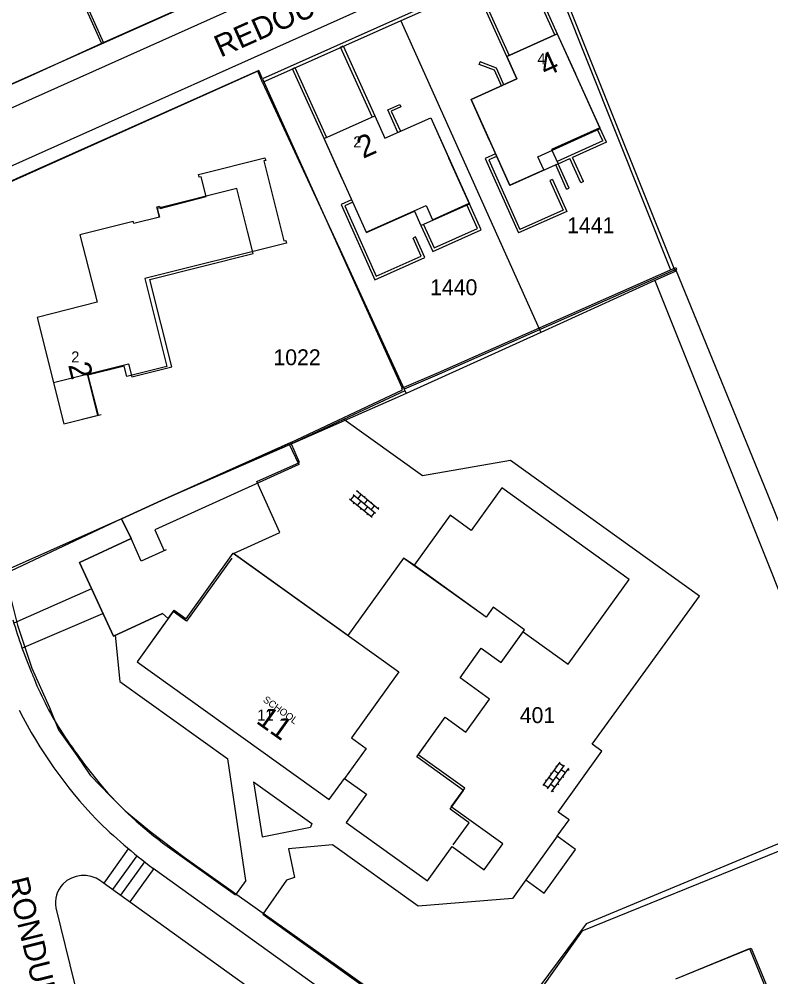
# Model space of a CAD drawing. Extents: x 148816 to 151297, y 399515 to 402500.
# Drawn here: x 149915.2 to 150000.3, y 400624.4 to 400732.9 of the extents above; entities that cross this region are included whole.
import ezdxf

# ---------------------------------------------------------------- set-up
doc = ezdxf.new("R2010")
doc.units = 0
for name, color, linetype in [('B01 Hoofdgebouw  [D] Norm', 7, 'Continuous'), ('B01 Hoofdgebouw  [T] Norm', 7, 'Continuous'), ('B01 hoofgebouw', 7, 'Continuous'), ('B02 Bijgebouw  [D] Norm', 7, 'Continuous'), ('G01 perceelsgrens', 7, 'Continuous'), ('S02 Open verharding  Norm', 7, 'Continuous'), ('T01 Muur  [D] Gem', 7, 'Continuous'), ('T01 Muur  [T] Gem', 7, 'Continuous'), ('T04 Haag heg  [D] Gem', 7, 'Continuous'), ('V00 Kant verharding algemeen  [T] Norm', 7, 'Continuous'), ('V00 Kant verharding algemeen secundair  [T] Gem', 7, 'Continuous'), ('Z01 perceelnummer', 7, 'Continuous'), ('Z02 huisnummer', 7, 'Continuous'), ('Z02 Huisnummer  [Tekst] Norm', 7, 'Continuous'), ('Z06 straatnaam', 7, 'Continuous'), ('Z09 Functieaanduiding  [Tekst] Norm', 7, 'Continuous')]:
    doc.layers.add(name, color=color, linetype=linetype)

msp = doc.modelspace()

# ---------------------------------------------------------------- linework, layer by layer
at = {"layer": 'B01 Hoofdgebouw  [D] Norm'}
for p, q in [((149927.04, 400693.61), (149922.94, 400692.58)), ((149927.34, 400692.41), (149927.04, 400693.61)), ((149931.89, 400693.55), (149927.34, 400692.41)), ((149922.94, 400692.58), (149924.09, 400688.02)), ((149959.92, 400671.02), (149958.73, 400671.83)), ((149932.04, 400665), (149931.43, 400664.15))]:
    msp.add_line(p, q, dxfattribs=at)
for points in [[(149945.44, 400707.54), (149929.38, 400703.52), (149931.89, 400693.55)], [(149945.95, 400684.94), (149931.3, 400678.38)], [(149952.42, 400663.04), (149939.44, 400672.35), (149944.71, 400674.72), (149942.09, 400680.52)], [(149964.21, 400639.13), (149967.86, 400636.5), (149969.97, 400639.43), (149964.12, 400643.63), (149965.65, 400645.76), (149960.39, 400649.53), (149963.44, 400653.79), (149965.79, 400652.1), (149968.47, 400655.84), (149965.12, 400658.25), (149967.53, 400661.61), (149969.77, 400660), (149972.27, 400663.48), (149977.39, 400659.8), (149984.29, 400669.42), (149969.85, 400679.79), (149966.4, 400674.98), (149964, 400676.7), (149959.92, 400671.02), (149958.73, 400671.83), (149952.42, 400663.04)], [(149932.04, 400665), (149931.39, 400665.56), (149925.83, 400662.99), (149921.98, 400671.35), (149927.83, 400674.05)]]:
    msp.add_lwpolyline(points, dxfattribs=at)
at = {"layer": 'B01 Hoofdgebouw  [T] Norm'}
for p, q in [((149976.14, 400731.27), (149970.41, 400728.69)), ((149976.14, 400731.27), (149980.97, 400720.63)), ((149970.41, 400728.69), (149971.57, 400726.15)), ((149971.57, 400726.15), (149966.37, 400723.81)), ((149966.37, 400723.81), (149970.75, 400714.06)), ((149949.72, 400719.4), (149955.46, 400721.98)), ((149955.46, 400721.98), (149956.61, 400719.44)), ((149956.61, 400719.44), (149961.8, 400721.75)), ((149961.8, 400721.75), (149966.18, 400712.01)), ((149980.97, 400720.63), (149975.5, 400718.17)), ((149954.5, 400708.74), (149949.72, 400719.4)), ((149975.5, 400718.17), (149976.24, 400716.53)), ((149976.24, 400716.53), (149970.75, 400714.06)), ((149960.69, 400709.54), (149966.18, 400712.01)), ((149931.04, 400710.47), (149928.13, 400709.78)), ((149954.5, 400708.74), (149959.96, 400711.18)), ((149959.96, 400711.18), (149960.69, 400709.54)), ((149928.08, 400709.99), (149922.04, 400708.47)), ((149928.13, 400709.78), (149928.08, 400709.99)), ((149922.04, 400708.47), (149924, 400700.84)), ((149924, 400700.84), (149917.19, 400699.1)), ((149917.19, 400699.1), (149920.22, 400687.05)), ((149920.22, 400687.05), (149924.09, 400688.02)), ((149926.76, 400676.29), (149931.3, 400678.38)), ((149927.83, 400674.05), (149926.76, 400676.29)), ((149931.43, 400664.15), (149928.52, 400660.09)), ((149928.52, 400660.09), (149950.3, 400644.48)), ((149950.3, 400644.48), (149952.02, 400646.85)), ((149952.02, 400646.85), (149954.51, 400645.07)), ((149954.51, 400645.07), (149952.22, 400641.85)), ((149952.22, 400641.85), (149961.42, 400635.25)), ((149961.42, 400635.25), (149964.21, 400639.13))]:
    msp.add_line(p, q, dxfattribs=at)
for points in [[(149931.04, 400710.47), (149930.74, 400711.65), (149931.05, 400711.73), (149931.12, 400711.48), (149936.35, 400712.81), (149935.78, 400715.07), (149935.57, 400715.01), (149935.49, 400715.32), (149943.01, 400717.23), (149943.09, 400716.92), (149942.87, 400716.86), (149945.15, 400707.8), (149945.37, 400707.85), (149945.44, 400707.54)], [(149942.09, 400680.52), (149946.93, 400682.67), (149945.95, 400684.94)]]:
    msp.add_lwpolyline(points, dxfattribs=at)
at = {"layer": 'B01 hoofgebouw'}
for points in [[(149968.42, 400719.25), (149966.37, 400723.81), (149971.57, 400726.15), (149970.41, 400728.69), (149976.14, 400731.27), (149978.21, 400726.72)], [(149968.42, 400719.25), (149970.73, 400714.11), (149974.62, 400715.86), (149973.95, 400717.34), (149981.02, 400720.52), (149978.21, 400726.72)], [(149951.77, 400714.84), (149949.72, 400719.4), (149955.46, 400721.98), (149956.61, 400719.44), (149961.8, 400721.75), (149963.85, 400717.19)], [(149951.77, 400714.84), (149954.48, 400708.77), (149961.27, 400711.82), (149962, 400710.2), (149966.15, 400712.06), (149963.85, 400717.19)], [(149941.04, 400708.9), (149939.82, 400713.75), (149930.79, 400711.46), (149931.04, 400710.47), (149928.13, 400709.78), (149928.08, 400709.99), (149922.04, 400708.47), (149924, 400700.84), (149917.19, 400699.1), (149920.22, 400687.05), (149924.45, 400688.11)], [(149919.04, 400691.73), (149927.55, 400693.87), (149927.93, 400692.37), (149932.45, 400693.51), (149929.96, 400703.4), (149941.68, 400706.35), (149941.04, 400708.9)], [(149924.07, 400688.01), (149922.89, 400692.7)], [(149931.3, 400678.38), (149945.73, 400684.84), (149946.85, 400682.44), (149930.54, 400675.05), (149931.57, 400672.66)], [(149931.3, 400678.38), (149926.76, 400676.29), (149927.83, 400674.05), (149921.98, 400671.35), (149925.83, 400662.99), (149931.39, 400665.56), (149932.04, 400665), (149928.52, 400660.09)], [(149931.8, 400672.77), (149928.98, 400671.47), (149927.83, 400674.05)], [(149932.04, 400665), (149932.7, 400665.93), (149934.08, 400664.95), (149939.4, 400672.38), (149958.18, 400658.92), (149952.82, 400651.45), (149954.49, 400650.26), (149952.02, 400646.85)], [(149964.34, 400639.31), (149966.14, 400641.83), (149964, 400643.37), (149965.52, 400645.48), (149960.21, 400649.29), (149963.44, 400653.79), (149965.79, 400652.1), (149968.47, 400655.84), (149965.12, 400658.25), (149967.53, 400661.61), (149969.77, 400660), (149972.43, 400663.71), (149968.88, 400666.26), (149968.07, 400665.13), (149958.73, 400671.83), (149952.42, 400663.04)], [(149928.52, 400660.09), (149950.3, 400644.48), (149952.02, 400646.85), (149954.51, 400645.07), (149952.22, 400641.85), (149961.42, 400635.25), (149964.21, 400639.13)], [(149964.21, 400639.13), (149967.86, 400636.5), (149969.97, 400639.43)], [(149989.57, 400624.12), (149998.11, 400627.62), (150000, 400623.03)]]:
    msp.add_lwpolyline(points, dxfattribs=at)
at = {"layer": 'B02 Bijgebouw  [D] Norm'}
for p, q in [((149939.25, 400671.81), (149934.13, 400664.67)), ((149932.59, 400665.77), (149932.04, 400665)), ((149934.13, 400664.67), (149932.59, 400665.77))]:
    msp.add_line(p, q, dxfattribs=at)
for points in [[(149972.27, 400663.48), (149972.43, 400663.71), (149968.88, 400666.26), (149968.07, 400665.13), (149959.92, 400671.02)], [(149989.57, 400624.12), (149997.93, 400627.56), (149999.87, 400622.84), (149991.51, 400619.4)]]:
    msp.add_lwpolyline(points, dxfattribs=at)
msp.add_lwpolyline([(149976.13, 400640.3), (149972.57, 400635.34), (149974.64, 400633.86), (149978.2, 400638.81)], close=True, dxfattribs=at)
at = {"layer": 'G01 perceelsgrens'}
for points in [[(149915.19, 400750.83), (149924.5, 400730.16)], [(149975.13, 400740.17), (149968.89, 400737.4), (149958.4, 400732.74)], [(149975.13, 400740.17), (149989.51, 400704.34), (149987.21, 400703.3)], [(149936.8, 400735.66), (149934.01, 400734.41), (149924.5, 400730.16)], [(149958.4, 400732.74), (149942.73, 400725.77)], [(149958.4, 400732.74), (149974.26, 400697.42)], [(149924.5, 400730.16), (149916.47, 400726.51), (149903.43, 400720.73), (149900.17, 400720.12), (149898.07, 400722.15)], [(149942.73, 400725.77), (149942.21, 400727.03), (149903.22, 400709.58)], [(149942.73, 400725.77), (149951.71, 400706.38), (149959, 400690.5)], [(149987.21, 400703.3), (149974.26, 400697.42)], [(149987.21, 400703.3), (150000, 400671.24)], [(149974.26, 400697.42), (149959, 400690.5)], [(149959, 400690.5), (149958, 400690.05), (149947.28, 400685.31), (149931.3, 400678.38), (149926.76, 400676.29), (149913.52, 400670.03)], [(150000, 400671.24), (150011.05, 400643.53), (150000, 400638.94)], [(149913.52, 400670.03), (149913.76, 400669.05), (149914.98, 400664.23), (149916.57, 400659.37), (149918.58, 400654.88), (149919.61, 400652.35), (149921.67, 400649.44), (149923.19, 400647.22), (149925.49, 400644.83), (149927.18, 400643.19), (149930.11, 400640.77), (149933.86, 400637.93), (149938, 400634.97), (149951.1, 400625.69), (149967.46, 400614.02), (149970.87, 400618.87)], [(150000, 400638.94), (149979.41, 400630.37), (149970.87, 400618.87)]]:
    msp.add_lwpolyline(points, dxfattribs=at)
at = {"layer": 'S02 Open verharding  Norm'}
for p, q in [((149952.73, 400678.43), (149953.11, 400678.9)), ((149955.53, 400676.88), (149953, 400678.99)), ((149955.92, 400677.34), (149953.38, 400679.45)), ((149953.5, 400679.36), (149953.59, 400679.47)), ((149953.88, 400679.04), (149953.5, 400678.57)), ((149954.26, 400678.72), (149954.36, 400678.83)), ((149955.15, 400676.42), (149952.61, 400678.53)), ((149953.11, 400678.11), (149953.02, 400678)), ((149953.5, 400677.79), (149953.88, 400678.26)), ((149954.27, 400677.93), (149954.65, 400678.4)), ((149955.03, 400678.08), (149955.13, 400678.19)), ((149955.03, 400677.29), (149955.42, 400677.76)), ((149953.88, 400677.47), (149953.79, 400677.36)), ((149954.27, 400677.15), (149954.65, 400677.61)), ((149954.65, 400676.83), (149954.55, 400676.72)), ((149955.03, 400676.51), (149955.42, 400676.98)), ((149955.8, 400677.44), (149955.9, 400677.55)), ((149974.53, 400646.04), (149976.47, 400648.71)), ((149975.02, 400645.69), (149976.95, 400648.36)), ((149976.38, 400648.59), (149976.87, 400648.24)), ((149975.5, 400647.38), (149975.38, 400647.46)), ((149975.5, 400645.34), (149977.44, 400648.01)), ((149975.79, 400647.78), (149976.28, 400647.43)), ((149976.09, 400648.18), (149975.96, 400648.27)), ((149977.06, 400647.48), (149976.57, 400647.83)), ((149977.35, 400647.89), (149977.47, 400647.8)), ((149974.62, 400646.16), (149975.11, 400645.81)), ((149974.91, 400646.57), (149974.79, 400646.65)), ((149975.21, 400646.97), (149975.69, 400646.62)), ((149975.4, 400646.21), (149975.88, 400645.86)), ((149975.99, 400647.02), (149976.47, 400646.67)), ((149976.18, 400646.27), (149976.3, 400646.18)), ((149976.76, 400647.08), (149976.89, 400646.99)), ((149975.59, 400645.46), (149975.71, 400645.37))]:
    msp.add_line(p, q, dxfattribs=at)
at = {"layer": 'T01 Muur  [D] Gem'}
msp.add_lwpolyline([(149945.95, 400684.94), (149958.61, 400690.91), (149958.53, 400691.1), (149962.68, 400692.86), (149989.56, 400704.77), (149989.64, 400704.59), (149962.76, 400692.67), (149958.79, 400690.99), (149958.87, 400690.81), (149946.02, 400684.77)], dxfattribs=at)
at = {"layer": 'T01 Muur  [T] Gem'}
for p, q in [((149967.28, 400727.81), (149967.39, 400728.1)), ((149981.3, 400719.14), (149980.68, 400720.5)), ((149981.71, 400718.98), (149980.97, 400720.63)), ((149981.3, 400719.14), (149976.11, 400716.81)), ((149981.71, 400718.98), (149977.86, 400717.26)), ((149969.13, 400717.66), (149967.96, 400717.13)), ((149967.96, 400717.13), (149971.74, 400708.69)), ((149969.26, 400717.38), (149968.37, 400716.97)), ((149968.37, 400716.97), (149971.89, 400709.1)), ((149976.24, 400716.53), (149977.58, 400717.13)), ((149978.81, 400714.39), (149977.58, 400717.13)), ((149979.1, 400714.52), (149977.86, 400717.26)), ((149977.19, 400713.67), (149975.96, 400716.4)), ((149977.47, 400713.79), (149976.24, 400716.53)), ((149975.59, 400714.77), (149975.3, 400714.64)), ((149975.3, 400714.64), (149976.8, 400711.29)), ((149975.59, 400714.77), (149977.21, 400711.14)), ((149977.19, 400713.67), (149977.47, 400713.79)), ((149979.1, 400714.52), (149978.81, 400714.39)), ((149976.8, 400711.29), (149971.89, 400709.1)), ((149977.21, 400711.14), (149971.74, 400708.69)), ((149960.09, 400708.24), (149959.81, 400708.11))]:
    msp.add_line(p, q, dxfattribs=at)
for points in [[(149975.86, 400731.14), (149972.29, 400739.08), (149972.57, 400739.21), (149976.14, 400731.27)], [(149970.41, 400728.69), (149966.82, 400736.62), (149967.11, 400736.75), (149970.7, 400728.82)], [(149955.17, 400721.85), (149951.57, 400729.77), (149951.86, 400729.9), (149955.46, 400721.98)], [(149969.82, 400725.37), (149969.02, 400727.15), (149967.28, 400727.81)], [(149970.1, 400725.5), (149969.24, 400727.39), (149967.39, 400728.1)], [(149949.72, 400719.4), (149946.13, 400727.32), (149946.41, 400727.44), (149950, 400719.53)], [(149958.08, 400720.1), (149956.92, 400722.64), (149958.28, 400723.26), (149958.41, 400722.98), (149957.33, 400722.49), (149958.36, 400720.23)], [(149952.83, 400712.45), (149951.64, 400711.91), (149955.47, 400703.38), (149961.13, 400705.92), (149960.09, 400708.24)], [(149952.96, 400712.17), (149952.05, 400711.76), (149955.62, 400703.79), (149960.72, 400706.08), (149959.81, 400708.11)], [(149960.69, 400709.54), (149962.03, 400706.58), (149967.51, 400709.04), (149966.18, 400712.01)], [(149960.98, 400709.67), (149962.18, 400706.99), (149967.1, 400709.2), (149965.89, 400711.88)]]:
    msp.add_lwpolyline(points, dxfattribs=at)
at = {"layer": 'T04 Haag heg  [D] Gem'}
for p, q in [((149916.14, 400749.54), (149924.7, 400730.25)), ((149974.71, 400740.27), (149988.99, 400704.52)), ((149942.73, 400726.15), (149958.55, 400691.1)), ((149926.76, 400676.29), (149913.11, 400670.21)), ((149923.35, 400668.36), (149914.55, 400664.45)), ((149978.96, 400629.59), (149967.65, 400613.7))]:
    msp.add_line(p, q, dxfattribs=at)
for points in [[(150000, 400679.03), (149989.59, 400704.57)], [(150000, 400638.13), (150014.19, 400643.88), (150013.53, 400645.53), (150001.82, 400674.56), (150000, 400679.03)], [(149978.96, 400629.59), (150000, 400638.13)]]:
    msp.add_lwpolyline(points, dxfattribs=at)
at = {"layer": 'V00 Kant verharding algemeen  [T] Norm'}
for p, q in [((149901.36, 400719.84), (149968.83, 400750)), ((149902.18, 400717.47), (149974.85, 400750)), ((149904.35, 400711.87), (149989.52, 400750)), ((149995.99, 400750), (149942.73, 400726.15)), ((149942.31, 400727.13), (149904.77, 400710.34)), ((149942.73, 400726.15), (149942.31, 400727.13)), ((149915.47, 400661.62), (149924.64, 400665.57)), ((149926.02, 400663.08), (149926.55, 400657.83)), ((149926.55, 400657.83), (149938.79, 400649.08)), ((149941.72, 400646.46), (149948.33, 400641.73)), ((149948.33, 400641.73), (149948.18, 400641.34)), ((149931.92, 400639.19), (149939.68, 400633.66)), ((149930.32, 400636.68), (149987.29, 400595.8)), ((149940.86, 400635.28), (149939.68, 400633.66)), ((149924.39, 400635.23), (149972.47, 400600.76)), ((149942.77, 400631.45), (149972.37, 400610.33))]:
    msp.add_line(p, q, dxfattribs=at)
for points in [[(149976.13, 400640.3), (149977.47, 400642.17), (149976.25, 400643.04), (149981.21, 400649.95), (149980.11, 400650.74), (149992.27, 400667.51), (149970.84, 400682.89), (149960.87, 400681.17), (149951.96, 400687.56)], [(149940.86, 400635.28), (149938.79, 400649.08)], [(149941.72, 400646.46), (149942.7, 400640.23), (149948.18, 400641.34)], [(149972.57, 400635.34), (149971.05, 400633.23), (149960.39, 400632.36), (149950.66, 400639.34), (149945.69, 400638.86), (149946.35, 400635.61), (149945.44, 400635.33), (149942.77, 400631.45)], [(149919.29, 400632.19), (149923.01, 400617.11)]]:
    msp.add_lwpolyline(points, dxfattribs=at)
for centre, radius, start, end in [((149964.16, 400679.09), 51.72, 196.0034, 203.3738), ((149951.12, 400672.03), 36.98, 201.345, 212.0814), ((149962.42, 400678.67), 53.05, 207.0067, 223.4524), ((149981.87, 400693.14), 74.26, 213.2796, 219.244), ((149958.1, 400675.17), 44.5, 220.6902, 233.9603), ((149971.79, 400691.55), 68.78, 225.8748, 232.9182), ((149922.45, 400632.58), 3.28, 53.8443, 135.49), ((149922.35, 400632.73), 3.1, 136.1613, 190.0734)]:
    msp.add_arc(centre, radius, start, end, dxfattribs=at)
at = {"layer": 'V00 Kant verharding algemeen secundair  [T] Gem'}
for p, q in [((149927.51, 400638.86), (149924.73, 400634.99)), ((149928.48, 400638.07), (149925.74, 400634.26)), ((149929.35, 400637.39), (149926.64, 400633.61)), ((149930.4, 400636.63), (149927.69, 400632.85))]:
    msp.add_line(p, q, dxfattribs=at)

# ---------------------------------------------------------------- texts
at = {"layer": 'Z01 perceelnummer'}
for s, p in [('1441', (149977.26, 400708.67)), ('1440', (149961.73, 400701.64)), ('1022', (149943.97, 400693.7)), ('401', (149971.89, 400653.13))]:
    msp.add_text(s, height=1.8, dxfattribs=at).set_placement(p)
at = {"layer": 'Z02 huisnummer'}
for s, rotation, p in [('4', 24.2068, (149974.82, 400726.38)), ('2', 24.2068, (149954.14, 400717.09)), ('2', 284.1196, (149920.68, 400693.73)), ('11', 324.4024, (149941.9, 400653.21))]:
    msp.add_text(s, height=2.5, rotation=rotation, dxfattribs=at).set_placement(p)
at = {"layer": 'Z02 Huisnummer  [Tekst] Norm'}
for s, p in [('4', (149973.89, 400727.81)), ('2', (149953.02, 400718.39)), ('2', (149921.05, 400694.01)), ('11', (149942.13, 400653.41))]:
    msp.add_text(s, height=1.25, dxfattribs=at).set_placement(p)
at = {"layer": 'Z06 straatnaam'}
for s, rotation, p in [('REDOUTESTRAAT', 24.0265, (149937.98, 400728.56)), ('RONDUUTJE', 283.8278, (149913.71, 400635.35))]:
    msp.add_text(s, height=2.5, rotation=rotation, dxfattribs=at).set_placement(p)
at = {"layer": 'Z09 Functieaanduiding  [Tekst] Norm'}
msp.add_text('SCHOOL', height=0.8, rotation=323.9271, dxfattribs=at).set_placement((149942.72, 400655.62))

doc.saveas('drawing.dxf')
